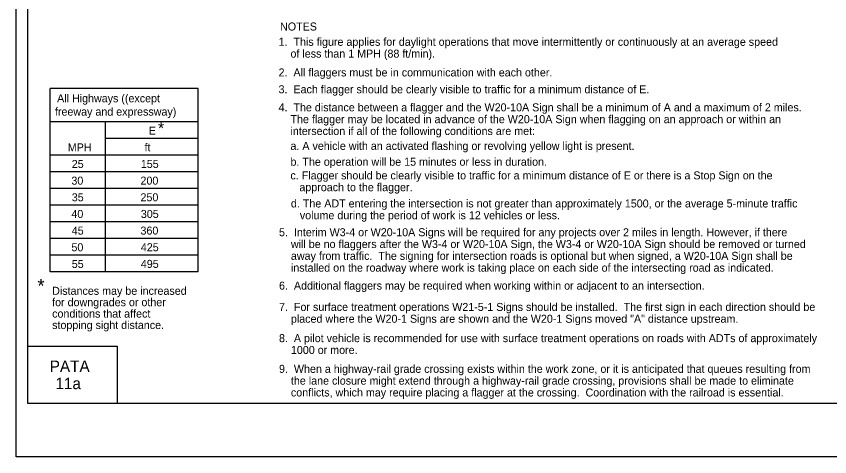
# Model space of a CAD drawing. Extents: x -14145 to -13521, y 30244 to 30661.
# Drawn here: x -13926.17 to -13904.84, y 30451.81 to 30463.36 of the extents above; entities that cross this region are included whole.
import ezdxf

# ---------------------------------------------------------------- set-up
doc = ezdxf.new("R2010")
doc.units = 0
for name, color, linetype in [('1', 7, 'Continuous'), ('10', 7, 'Continuous'), ('2', 7, 'Continuous'), ('3', 7, 'Continuous'), ('4', 7, 'Continuous'), ('61', 7, 'Continuous')]:
    doc.layers.add(name, color=color, linetype=linetype)

msp = doc.modelspace()

# ---------------------------------------------------------------- linework, layer by layer
at = {"layer": '1'}
for p, q in [((-13925.286, 30456.659), (-13925.286, 30461.467)), ((-13921.401, 30461.467), (-13925.286, 30461.467)), ((-13921.401, 30456.659), (-13921.401, 30461.467)), ((-13921.401, 30460.593), (-13925.288, 30460.593)), ((-13923.83, 30456.659), (-13923.83, 30460.593)), ((-13921.401, 30460.156), (-13923.83, 30460.156)), ((-13921.401, 30459.719), (-13925.288, 30459.719)), ((-13921.401, 30459.282), (-13925.288, 30459.282)), ((-13921.401, 30458.845), (-13925.288, 30458.845)), ((-13921.401, 30458.408), (-13925.288, 30458.408)), ((-13921.401, 30457.971), (-13925.288, 30457.971)), ((-13921.401, 30457.534), (-13925.288, 30457.534)), ((-13921.401, 30457.097), (-13925.288, 30457.097)), ((-13921.401, 30456.659), (-13925.286, 30456.659))]:
    msp.add_line(p, q, dxfattribs=at)
at = {"layer": '10'}
for p, q in [((-13925.874, 30453.207), (-13925.874, 30475.777)), ((-13925.874, 30454.707), (-13923.524, 30454.707)), ((-13923.524, 30454.707), (-13923.524, 30453.207)), ((-13894.422, 30453.207), (-13925.874, 30453.207))]:
    msp.add_line(p, q, dxfattribs=at)
at = {"layer": '61'}
msp.add_lwpolyline([(-13926.174, 30477.307), (-13893.174, 30477.307), (-13893.174, 30451.807), (-13926.174, 30451.807)], close=True, dxfattribs=at)

# ---------------------------------------------------------------- texts
at = {"layer": '2'}
for s, height, p in [('NOTES', 0.21, (-13919.256, 30462.989)), ('1.  This figure applies for daylight operations that move intermittently or continuously at an average speed', 0.21, (-13919.295, 30462.588)), ('    of less than 1 MPH (88 ft/min).', 0.21, (-13919.295, 30462.278)), ('2.  All flaggers must be in communication with each other.', 0.21, (-13919.295, 30461.784)), ('3.  Each flagger should be clearly visible to traffic for a minimum distance of E.', 0.21, (-13919.295, 30461.342)), ('4.  The distance between a flagger and the W20-10A Sign shall be a minimum of A and a maximum of 2 miles.', 0.21, (-13919.295, 30460.868)), ('    The flagger may be located in advance of the W20-10A Sign when flagging on an approach or within an', 0.21, (-13919.295, 30460.558)), ('E', 0.21, (-13922.7, 30460.256)), ('*', 0.302, (-13922.455, 30460.276)), ('    intersection if all of the following conditions are met:', 0.21, (-13919.295, 30460.248)), ('MPH', 0.21, (-13924.823, 30459.819)), ('ft', 0.21, (-13922.809, 30459.819)), ('    a. A vehicle with an activated flashing or revolving yellow light is present.', 0.21, (-13919.295, 30459.857)), ('    b. The operation will be 15 minutes or less in duration.', 0.21, (-13919.295, 30459.441)), ('25', 0.21, (-13924.718, 30459.382)), ('155', 0.21, (-13922.907, 30459.383)), ('    c. Flagger should be clearly visible to traffic for a minimum distance of E or there is a Stop Sign on the', 0.21, (-13919.295, 30459.083)), ('30', 0.21, (-13924.728, 30458.945)), ('200', 0.21, (-13922.916, 30458.946)), ('       approach to the flagger.', 0.21, (-13919.295, 30458.773)), ('35', 0.21, (-13924.718, 30458.508)), ('250', 0.21, (-13922.916, 30458.509)), ('    d. The ADT entering the intersection is not greater than approximately 1500, or the average 5-minute traffic', 0.21, (-13919.283, 30458.347)), ('40', 0.21, (-13924.728, 30458.071)), ('305', 0.21, (-13922.907, 30458.072)), ('       volume during the period of work is 12 vehicles or less.', 0.21, (-13919.283, 30458.037)), ('45', 0.21, (-13924.718, 30457.634)), ('360', 0.21, (-13922.916, 30457.635)), ('5.  Interim W3-4 or W20-10A Signs will be required for any projects over 2 miles in length. However, if there', 0.21, (-13919.283, 30457.592)), ('    will be no flaggers after the W3-4 or W20-10A Sign, the W3-4 or W20-10A Sign should be removed or turned', 0.21, (-13919.283, 30457.282)), ('50', 0.21, (-13924.727, 30457.197)), ('425', 0.21, (-13922.907, 30457.198)), ('    away from traffic.  The signing for intersection roads is optional but when signed, a W20-10A Sign shall be', 0.21, (-13919.283, 30456.972)), ('55', 0.21, (-13924.718, 30456.759)), ('495', 0.21, (-13922.907, 30456.761)), ('    installed on the roadway where work is taking place on each side of the intersecting road as indicated.', 0.21, (-13919.283, 30456.662)), ('*', 0.363, (-13925.62, 30456.11)), ('6.  Additional flaggers may be required when working within or adjacent to an intersection.', 0.21, (-13919.283, 30456.191)), ('Distances may be increased ', 0.21, (-13925.233, 30456.055)), ('for downgrades or other ', 0.21, (-13925.233, 30455.756)), ('7.  For surface treatment operations W21-5-1 Signs should be installed.  The first sign in each direction should be', 0.21, (-13919.283, 30455.632)), ('conditions that affect ', 0.21, (-13925.233, 30455.457)), ('stopping sight distance.', 0.21, (-13925.233, 30455.158)), ('    placed where the W20-1 Signs are shown and the W20-1 Signs moved "A" distance upstream.', 0.21, (-13919.283, 30455.322)), ('8.  A pilot vehicle is recommended for use with surface treatment operations on roads with ADTs of approximately', 0.21, (-13919.283, 30454.813)), ('    1000 or more.', 0.21, (-13919.283, 30454.503)), ('9.  When a highway-rail grade crossing exists within the work zone, or it is anticipated that queues resulting from', 0.21, (-13919.283, 30454.008)), ('    the lane closure might extend through a highway-rail grade crossing, provisions shall be made to eliminate', 0.21, (-13919.283, 30453.698)), ('    conflicts, which may require placing a flagger at the crossing.  Coordination with the railroad is essential.', 0.21, (-13919.283, 30453.388))]:
    msp.add_text(s, height=height, dxfattribs=at).set_placement(p)
at = {"layer": '3'}
for s, height, p in [('All Highways ((except', 0.20979, (-13925.102, 30461.106)), ('freeway and expressway)', 0.21, (-13925.16, 30460.756))]:
    msp.add_text(s, height=height, dxfattribs=at).set_placement(p)
at = {"layer": '4'}
for s, p in [('PATA', (-13925.296, 30454.03)), ('11a', (-13925.147, 30453.58))]:
    msp.add_text(s, height=0.3, dxfattribs=at).set_placement(p)

doc.saveas('drawing.dxf')
